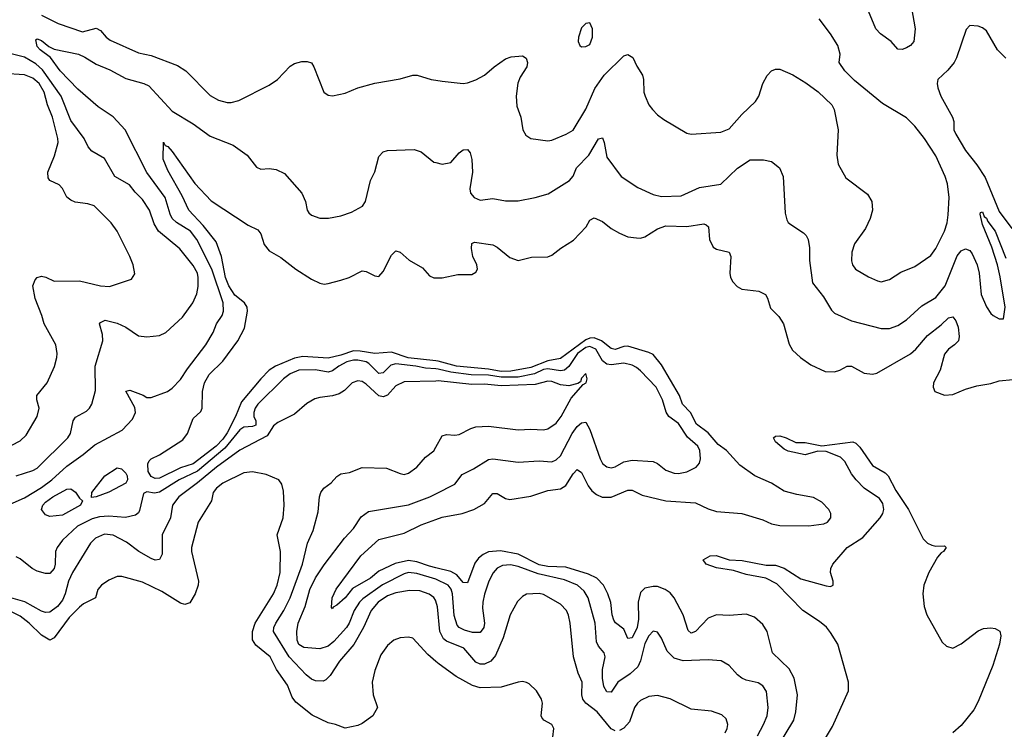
# Model space of a CAD drawing. Header units: inches. Extents: x 1245430 to 1420861, y 606325 to 671315.
# Tile 312 of 319: x 1398027 to 1402694, y 653727 to 657093. Entities that reach past the tile are written whole.
import ezdxf

# ---------------------------------------------------------------- set-up
doc = ezdxf.new("R2010")
doc.units = ezdxf.units.IN
doc.header["$MEASUREMENT"] = 0
doc.layers.add('B3695', color=7, linetype='Continuous')
doc.layers.add('B4605', color=7, linetype='Continuous')

msp = doc.modelspace()

# ---------------------------------------------------------------- linework, layer by layer
at = {"layer": 'B3695', "color": 5}
for points, elevation in [([(1398130, 657115.1), (1398210, 657074.8), (1398324.5, 657035.5), (1398390, 657053.4), (1398410, 657042), (1398437.3, 657010), (1398456.4, 656996.4), (1398590, 656936.5), (1398650, 656922.8), (1398775.3, 656875.3), (1398814.9, 656850), (1398930, 656732.8), (1398970, 656711.4), (1399010, 656700.8), (1399030, 656700.8), (1399066, 656710), (1399210, 656782.8), (1399249.9, 656810.1), (1399310, 656872), (1399330, 656884.9), (1399365.3, 656894.7), (1399390, 656895.3), (1399410, 656888), (1399422, 656870), (1399468.9, 656748.9), (1399490, 656734.4), (1399510, 656732), (1399570, 656744), (1399630, 656770.3), (1399710, 656792.7), (1399830, 656813.1), (1399890, 656830.3), (1399911.3, 656830), (1399978, 656810), (1400000, 656806.2)], 860), ([(1397872.6, 654747.4), (1398050, 654825), (1398130, 654873.7), (1398179.8, 654910), (1398250, 654975.5), (1398328.7, 655030), (1398383.3, 655076.7), (1398513.4, 655146.6), (1398561.7, 655198.3), (1398576.8, 655230), (1398573.3, 655253.3), (1398530, 655330.6), (1398550, 655334.9), (1398612.3, 655312.3), (1398630, 655300.4), (1398650, 655300.3), (1398727.3, 655330), (1398750, 655345.8), (1398790, 655385.6), (1398823, 655437), (1398909.1, 655550), (1398943.5, 655610), (1398960.2, 655650), (1398987.5, 655690), (1398993, 655710), (1398991.5, 655750), (1398938.4, 655910), (1398866.7, 656050), (1398837.5, 656090), (1398770.8, 656130.8), (1398750.6, 656150.6), (1398740.4, 656170), (1398717.1, 656250), (1398630, 656367.7), (1398527.6, 656570), (1398470, 656632.1), (1398399.2, 656679.2), (1398303, 656763), (1398219.7, 656850), (1398173.9, 656913.9), (1398124.1, 656950), (1398110, 656965.8), (1398103, 656997), (1398110, 657002.6), (1398130, 656994.8), (1398165.4, 656965.4), (1398190, 656953), (1398305.7, 656930), (1398336.1, 656916.1), (1398390, 656881.5), (1398455.2, 656855.2), (1398530, 656814.8), (1398616.4, 656790), (1398639.1, 656779.1), (1398750, 656659.8), (1398850, 656598.9), (1398930, 656540.2), (1399038.4, 656498.4), (1399106, 656450), (1399150, 656393.4), (1399170, 656384.4), (1399210, 656387.2), (1399242.6, 656382.6), (1399283, 656363), (1399363.9, 656270), (1399381.6, 656230), (1399389.2, 656189.2), (1399397.1, 656177.1), (1399410, 656165.7), (1399450, 656151.6), (1399491.7, 656151.7), (1399550, 656162.8), (1399600.5, 656179.5), (1399652.2, 656207.8), (1399665.7, 656230), (1399689.7, 656330), (1399710, 656371.3), (1399730, 656444.7), (1399750, 656466.8), (1399770, 656473.4), (1399897.7, 656477.7), (1399930, 656466), (1399990, 656418), (1400000, 656415.6)], 840), ([(1398010.8, 654929.2), (1398090, 654954.3), (1398110, 654965.9), (1398255.2, 655110), (1398267.4, 655130), (1398281.2, 655190), (1398292, 655208), (1398343.7, 655236.3), (1398358.5, 655250), (1398369.8, 655270), (1398386.2, 655333.8), (1398385.5, 655450), (1398420.7, 655570), (1398419.2, 655599.2), (1398405.6, 655650), (1398410, 655657.3), (1398431.9, 655668.1), (1398490, 655654), (1398530, 655634.7), (1398590, 655593.4), (1398630, 655588.8), (1398690, 655594.9), (1398720.7, 655610), (1398798.5, 655681.5), (1398847.4, 655750), (1398866.8, 655793.2), (1398873.3, 655826.7), (1398872.8, 655870), (1398869.9, 655890), (1398850, 655926.8), (1398785.7, 656005.7), (1398684.5, 656090), (1398664.3, 656124.3), (1398642.2, 656190), (1398610, 656240.3), (1398574.5, 656274.5), (1398547.7, 656310), (1398477.6, 656350), (1398430, 656435.1), (1398369.9, 656469.9), (1398352.4, 656490), (1398332.9, 656530), (1398270, 656615.5), (1398223.4, 656730), (1398135.8, 656855.8), (1398103.2, 656883.2), (1398050, 656914.7), (1397974.2, 656934.2)], 860), ([(1397990, 655074.3), (1398030, 655094.9), (1398058, 655122), (1398109.9, 655210.1), (1398119.1, 655250), (1398108.9, 655290), (1398108.7, 655310), (1398158, 655370), (1398191.5, 655448.5), (1398203.7, 655490), (1398205.2, 655510), (1398198, 655550), (1398142.9, 655650), (1398132.6, 655690), (1398101, 655770), (1398089.8, 655830), (1398100.8, 655859.2), (1398110, 655870.4), (1398130, 655876.4), (1398151.9, 655871.9), (1398190, 655853), (1398310, 655853.6), (1398410, 655830.2), (1398452.5, 655827.5), (1398557, 655863), (1398572.5, 655887.5), (1398565.7, 655930), (1398549.8, 655970), (1398489.7, 656090), (1398460.4, 656130), (1398380.7, 656210), (1398350, 656220.3), (1398290, 656228.2), (1398270, 656236.4), (1398251.4, 656251.4), (1398230, 656291.8), (1398215.1, 656310), (1398170, 656329.8), (1398162.6, 656342.6), (1398161.1, 656370), (1398192.1, 656447.9), (1398209.2, 656510), (1398208.6, 656530), (1398182.8, 656630), (1398159.3, 656690), (1398143.9, 656750), (1398119.9, 656790), (1398090, 656815), (1398050, 656831.6), (1397950, 656838.1)], 880), ([(1400000, 655474.1), (1399868.5, 655488.5), (1399790, 655516.6), (1399711.1, 655508.9), (1399641.1, 655521.1), (1399610, 655521.5), (1399550, 655501.3), (1399490, 655488.1), (1399370, 655494.9), (1399330, 655487.3), (1399240.1, 655450), (1399209.5, 655430), (1399170.1, 655390), (1399079.1, 655280.9), (1399050.5, 655210), (1399010, 655133.8), (1398990, 655103), (1398958.4, 655070), (1398850, 654986), (1398790, 654966.9), (1398690, 654917.4), (1398670, 654915.8), (1398650, 654925.4), (1398635.4, 654950), (1398634.1, 654985.9), (1398640.2, 654999.8), (1398649.7, 655010), (1398690, 655028.2), (1398800, 655100), (1398823.2, 655130), (1398850, 655201.6), (1398885.8, 655234.2), (1398892.5, 655250), (1398893.8, 655330), (1398903.2, 655370), (1398925.7, 655410), (1398990, 655473.7), (1399061.3, 655570), (1399092.4, 655630), (1399107.1, 655710), (1399104.7, 655730), (1399093.4, 655750), (1399046.8, 655786.8), (1399017.8, 655830), (1399003.4, 655870), (1398983, 655970), (1398958.7, 656038.7), (1398897, 656117), (1398828.7, 656190), (1398797.2, 656257.2), (1398730, 656378.2), (1398707.7, 656432.3), (1398708.4, 656511.5), (1398717.1, 656497.1), (1398730, 656492), (1398750, 656468.5), (1398856.8, 656316.8), (1398934.6, 656234.6), (1399110, 656118.6), (1399155.9, 656095.9), (1399170, 656078), (1399186.6, 656026.6), (1399210, 655996.5), (1399265.3, 655965.3), (1399335.6, 655910), (1399410, 655861.5), (1399450, 655842.5), (1399470, 655838.5), (1399490, 655841.1), (1399550, 655856.9), (1399589.2, 655870), (1399650, 655902), (1399670, 655899.1), (1399710, 655877.3), (1399730, 655874.8), (1399750, 655898.8), (1399790, 655976), (1399810, 655997.3), (1399830, 655990.5), (1399872.8, 655952.8), (1399936.4, 655916.4), (1399970, 655878.8), (1399990, 655868.2), (1400000, 655868.3)], 820), ([(1400000, 655436.4), (1399950, 655439.3), (1399905.4, 655450), (1399810, 655459.9), (1399786.2, 655453.8), (1399750, 655418.4), (1399730, 655415.3), (1399682.1, 655462.1), (1399668.9, 655470), (1399630, 655478.7), (1399610, 655478.7), (1399578, 655470), (1399539.2, 655450), (1399510, 655427.3), (1399490, 655421.5), (1399430, 655432), (1399350, 655429.9), (1399310, 655413), (1399278.4, 655390), (1399155.5, 655270), (1399142.6, 655250), (1399136.6, 655230), (1399137.3, 655210), (1399145.9, 655190), (1399145.8, 655170), (1399130, 655164), (1399090, 655160.5), (1399070, 655147.3), (1399000.2, 655059.8), (1398870, 654951.9), (1398782.8, 654910), (1398690, 654851.8), (1398666.8, 654846.8), (1398630, 654854.1), (1398614, 654846), (1398595, 654765), (1398590, 654753.7), (1398576.9, 654743.1), (1398528.4, 654731.6), (1398450, 654738), (1398404.9, 654735.1), (1398370, 654725.8), (1398301.9, 654690), (1398230, 654623.4), (1398205, 654590), (1398197.7, 654570), (1398196.1, 654510), (1398190, 654489.6), (1398170, 654466.6), (1398150, 654466), (1398110, 654477.2), (1398086.3, 654490), (1398030, 654535.4), (1398010, 654544.2)], 840), ([(1400000, 655379.1), (1399850, 655375.2), (1399810, 655356.5), (1399770, 655311.9), (1399750, 655303.9), (1399729.3, 655309.3), (1399670, 655364.1), (1399650, 655376.5), (1399630, 655379.8), (1399603.1, 655370), (1399566.7, 655333.3), (1399541.8, 655318.2), (1399510, 655308.2), (1399450, 655301.3), (1399426.2, 655293.8), (1399387.6, 655272.4), (1399330, 655221.2), (1399250, 655182.2), (1399230, 655165.7), (1399200.7, 655119.3), (1399070, 655050.4), (1398959.3, 654970), (1398870, 654895.6), (1398781, 654830), (1398752.3, 654790), (1398741.4, 654730), (1398702, 654650), (1398702.8, 654557.2), (1398690, 654532.6), (1398670, 654529.9), (1398650, 654536.3), (1398592.7, 654570), (1398533.9, 654613.9), (1398470, 654647.1), (1398430, 654651.9), (1398386.2, 654633.8), (1398363.5, 654610), (1398277.8, 654470), (1398259.3, 654430), (1398243.1, 654370), (1398230, 654339.8), (1398207.2, 654310), (1398170, 654282.8), (1398150, 654281.1), (1398130, 654287.3), (1398051.1, 654331.1), (1397984.6, 654350)], 860), ([(1400000, 654334.5), (1399998.7, 654338.7), (1399990, 654352.3), (1399968.2, 654368.2), (1399923.8, 654383.8), (1399875.4, 654384.6), (1399810, 654374.2), (1399770, 654359.9), (1399725.6, 654330), (1399693.1, 654290), (1399657.6, 654210), (1399611, 654129), (1399543.7, 654050), (1399498.7, 653981.3), (1399478.6, 653961.4), (1399465.3, 653954.7), (1399430, 653956.1), (1399410, 653964.5), (1399384.9, 653984.9), (1399304.9, 654070), (1399231, 654190), (1399232, 654210), (1399240.9, 654230), (1399279.9, 654290), (1399310, 654351), (1399367.2, 654510), (1399391.3, 654610), (1399417.8, 654670), (1399441.2, 654758.8), (1399449, 654830), (1399455, 654850), (1399469.3, 654870.7), (1399503.3, 654896.7), (1399530, 654925.8), (1399550, 654938.8), (1399590, 654945.5), (1399650, 654969.1), (1399766.1, 654966.1), (1399830, 654939.7), (1399850, 654936.2), (1399870, 654942), (1399909.7, 654970), (1399950, 655017.1), (1399990, 655048), (1400000, 655065.6)], 860), ([(1400000, 654048.5), (1399962.2, 654082.2), (1399890, 654159.5), (1399870, 654164.5), (1399830, 654160.5), (1399800.7, 654150), (1399770, 654124.5), (1399739.3, 654080.7), (1399710, 654005.2), (1399698.5, 653950), (1399702.8, 653890), (1399722.6, 653830), (1399701.1, 653790), (1399650, 653754.3), (1399630, 653745.1), (1399570, 653732.3), (1399524, 653750), (1399490, 653757.2), (1399413.4, 653793.4), (1399335.4, 653855.4), (1399319.3, 653879.3), (1399295.9, 653935.9), (1399245.2, 654010), (1399214.2, 654070), (1399146.4, 654126.4), (1399130.9, 654150.9), (1399131.3, 654190), (1399142.9, 654230), (1399230.4, 654370), (1399247.3, 654410), (1399262.5, 654470), (1399263.4, 654570), (1399247.9, 654650), (1399276.5, 654730), (1399280.3, 654790), (1399276.9, 654856.9), (1399269.7, 654889.7), (1399255.1, 654910), (1399196.2, 654936.2), (1399130, 654948.9), (1399090, 654943.4), (1398990, 654895), (1398959.7, 654870), (1398944.5, 654850), (1398936.5, 654810), (1398873.8, 654710), (1398842.2, 654590), (1398841.8, 654570), (1398875.2, 654430), (1398873.4, 654410), (1398859.7, 654370), (1398832.9, 654327.2), (1398810, 654319.3), (1398790, 654324.4), (1398700.4, 654380.3), (1398610, 654425), (1398511, 654451), (1398490, 654452.2), (1398450, 654434.8), (1398414.9, 654410), (1398398.3, 654390), (1398386, 654350), (1398330, 654322.1), (1398310, 654305.8), (1398262.4, 654257.6), (1398190, 654160.6), (1398170, 654149.9), (1398130, 654172.9), (1398072.7, 654230), (1398030, 654262.8), (1397864.6, 654344.6)], 880), ([(1399999.9, 654439.7), (1399910, 654466.5), (1399870, 654470.2), (1399850, 654464.3), (1399747.4, 654412.6), (1399653.6, 654346.4), (1399637.8, 654330), (1399612.6, 654290), (1399589.6, 654230), (1399575.7, 654210), (1399516.1, 654143.9), (1399490, 654121.7), (1399450, 654109.3), (1399374.3, 654114.3), (1399350, 654129.8), (1399342.6, 654150), (1399341.2, 654190), (1399346.7, 654230), (1399380.7, 654310), (1399403, 654390), (1399430, 654445.8), (1399470, 654506.4), (1399566.8, 654633.2), (1399610, 654679.6), (1399645.6, 654734.4), (1399680.3, 654759.7), (1399870, 654791), (1399971.2, 654830), (1400000, 654844.6)], 840), ([(1400000, 654493.3), (1399970, 654500.9), (1399910, 654521.5), (1399870, 654527.4), (1399807.2, 654512.8), (1399730, 654477.5), (1399690, 654443.7), (1399604.6, 654395.4), (1399569.4, 654350), (1399530, 654315.5), (1399513.2, 654306.8), (1399510, 654298), (1399504.7, 654304.7), (1399508.5, 654350), (1399527.7, 654392.3), (1399644.7, 654550), (1399730, 654626.5), (1399850, 654657), (1399930, 654696.1), (1400000, 654722)], 820)]:
    msp.add_lwpolyline(points, dxfattribs=dict(at, elevation=elevation))
at = {"layer": 'B3695', "color": 5, "elevation": 820}
for points in [[(1398367.1, 654827.1), (1398368.5, 654850), (1398430.5, 654929.5), (1398490, 654967.1), (1398510, 654962.3), (1398530, 654941.8), (1398536.3, 654930), (1398537.6, 654910), (1398530, 654894), (1398450, 654851.9), (1398390, 654829.3)], [(1398170, 654736.8), (1398150, 654744.8), (1398130, 654770.3), (1398137.1, 654790), (1398150, 654804.6), (1398184.3, 654830), (1398250, 654866.4), (1398270, 654867.3), (1398291, 654851), (1398310, 654822.6), (1398324.9, 654810), (1398315.6, 654790), (1398230, 654742.2)]]:
    msp.add_lwpolyline(points, close=True, dxfattribs=at)
at = {"layer": 'B4605', "color": 5}
for points, elevation in [([(1402254.4, 657150), (1402271.8, 657050), (1402265.3, 656990), (1402250, 656971.2), (1402230, 656959.2), (1402210, 656951.1), (1402190, 656952.6), (1402158, 656990), (1402106.6, 657026.6), (1402084.5, 657050), (1402010.7, 657230)], 840), ([(1400000, 656806.2), (1400030, 656801.1), (1400130, 656790.4), (1400150, 656794), (1400190, 656807.6), (1400230, 656830.3), (1400275.8, 656870), (1400330, 656907.8), (1400356.3, 656916.3), (1400410, 656921.3), (1400427.7, 656910), (1400434.3, 656890), (1400430.2, 656870), (1400399.8, 656820.2), (1400388.6, 656791.4), (1400380.2, 656730), (1400383.7, 656683.7), (1400402.3, 656630), (1400412, 656570), (1400426, 656546), (1400449.2, 656529.2), (1400530, 656517.8), (1400550, 656521.5), (1400618, 656550), (1400650, 656568.9), (1400710, 656668.9), (1400753.3, 656766.8), (1400796.9, 656830), (1400890, 656921.2), (1400910, 656927.8), (1400934.1, 656914.1), (1400952.2, 656872.2), (1400979.5, 656830), (1400984.6, 656810), (1400986, 656750), (1400991.6, 656730), (1401008.9, 656690), (1401026.5, 656666.5), (1401050, 656641.3), (1401080.2, 656620.2), (1401190, 656554.9), (1401210, 656550.3), (1401350, 656559.6), (1401390, 656575.3), (1401450, 656642.8), (1401515.5, 656704.5), (1401530.7, 656730), (1401550, 656790.5), (1401570, 656828.4), (1401590, 656850.3), (1401610, 656858.7), (1401630, 656858), (1401691.7, 656831.7), (1401754, 656794), (1401811.3, 656751.3), (1401876.4, 656690), (1401887.4, 656667.4), (1401906.3, 656570), (1401900.8, 656450), (1401907.3, 656407.3), (1401943, 656343), (1402045.1, 656265.1), (1402066.3, 656230), (1402069, 656190), (1402058.3, 656150), (1402036.9, 656103.1), (1401984.6, 656030), (1401971.7, 655990), (1401969.3, 655949.3), (1401974.9, 655930), (1401988.7, 655910), (1402050, 655873.4), (1402093.8, 655853.8), (1402110, 655850.3), (1402150, 655860.7), (1402203.9, 655896.1), (1402270, 655922), (1402346.1, 655973.9), (1402370, 656008.5), (1402410.6, 656090), (1402423.2, 656130), (1402427.8, 656167.8), (1402432.9, 656250), (1402425.5, 656314.5), (1402414, 656350), (1402370, 656447.5), (1402316.4, 656530), (1402270, 656588.4), (1402230, 656627.7), (1402116.2, 656696.2), (1401984.6, 656804.6), (1401938.7, 656850), (1401911.5, 656890), (1401915.6, 656930), (1401905.4, 656970), (1401870, 657026.3), (1401816.7, 657096.6)], 860), ([(1402702, 656910), (1402661.2, 656950), (1402610, 657040.5), (1402590, 657055.1), (1402570, 657062), (1402530, 657065.2), (1402512.8, 657047.2), (1402468.2, 656911.8), (1402456, 656890), (1402426.7, 656853.3), (1402379.5, 656810), (1402375.6, 656790), (1402378.5, 656770), (1402393.8, 656730), (1402449.1, 656630), (1402454.6, 656610), (1402455.5, 656570), (1402464, 656550), (1402510, 656472.2), (1402564.2, 656404.2), (1402603.9, 656343.9), (1402670, 656184), (1402730, 656103.2)], 860), ([(1400000, 656415.6), (1400030, 656408.2), (1400070, 656416.3), (1400110, 656461.3), (1400130, 656475.8), (1400150, 656477.1), (1400162, 656462), (1400170.2, 656430), (1400173.2, 656370), (1400160.7, 656290), (1400164.4, 656270), (1400181.3, 656250), (1400210, 656236.5), (1400270, 656244.9), (1400330, 656233.4), (1400390, 656234.6), (1400470, 656249.2), (1400532.7, 656267.3), (1400633.7, 656330), (1400649.9, 656350.1), (1400666.5, 656390), (1400724.2, 656450), (1400770, 656528), (1400790, 656533.4), (1400798.3, 656510), (1400810, 656440.5), (1400878.3, 656350), (1400956.8, 656296.8), (1401030, 656264.4), (1401070, 656254.4), (1401162.5, 656257.5), (1401250, 656297.4), (1401350, 656312.2), (1401430, 656388.9), (1401490, 656428.5), (1401552.1, 656427.9), (1401590, 656420.4), (1401628.2, 656390), (1401645.7, 656350), (1401655.4, 656175.4), (1401663.4, 656143.4), (1401670.3, 656130.3), (1401681.5, 656121.5), (1401742.5, 656082.5), (1401754.4, 656070), (1401763.7, 656050), (1401771.3, 656011.3), (1401770.2, 655950.2), (1401785.5, 655845.5), (1401837.9, 655777.9), (1401874.6, 655714.6), (1401890, 655700.3), (1401970, 655664.4), (1402110, 655627.8), (1402150, 655627.8), (1402190, 655642), (1402230, 655669.1), (1402303.6, 655736.4), (1402370, 655775), (1402413.2, 655830), (1402470, 655973.4), (1402490, 655996.2), (1402510, 656006.3), (1402530, 655998.7), (1402542.3, 655982.3), (1402564.8, 655930), (1402574.8, 655890), (1402584.2, 655790), (1402610, 655730.7), (1402630, 655698.8), (1402641, 655690), (1402670, 655674), (1402690, 655674.8), (1402698.7, 655730), (1402673.7, 655873.7), (1402661.5, 655930), (1402634.3, 656014.3), (1402590, 656122), (1402579.7, 656170), (1402581, 656179), (1402590, 656181.1), (1402598.8, 656158.8), (1402610, 656151), (1402616.3, 656136.3), (1402651.3, 656090), (1402702.1, 655962.1)], 840), ([(1400000, 655868.3), (1400030, 655868.4), (1400104.5, 655884.5), (1400170, 655884.9), (1400190, 655894.8), (1400196.9, 655910), (1400194.3, 655930), (1400175.4, 655970), (1400168.5, 656008.5), (1400170, 656030.7), (1400182.5, 656037.5), (1400270, 656024.9), (1400290, 656014.7), (1400350, 655964.9), (1400390, 655950.4), (1400453.4, 655966.6), (1400530, 655968.4), (1400550, 655975.5), (1400592, 656010), (1400652.4, 656047.6), (1400711.5, 656110), (1400730, 656142.8), (1400750, 656153), (1400790, 656135.2), (1400830, 656103.1), (1400870, 656080.3), (1400910, 656063.7), (1400950, 656057.8), (1400970, 656056.9), (1400990, 656062.3), (1401050, 656100.9), (1401090, 656114.5), (1401190, 656112.8), (1401270, 656124.5), (1401280.2, 656120.2), (1401292, 656110), (1401297.2, 656050), (1401314.2, 656014.2), (1401330, 656004), (1401390.3, 655990), (1401398, 655970), (1401392.6, 655890), (1401396.5, 655870), (1401407.4, 655850), (1401427.4, 655827.4), (1401450, 655815.5), (1401530, 655804.7), (1401561.6, 655790), (1401572.4, 655772.4), (1401585.4, 655725.4), (1401625.3, 655685.3), (1401647.2, 655650), (1401673.7, 655553.7), (1401690, 655524.9), (1401728, 655490), (1401776.5, 655456.5), (1401844.3, 655424.3), (1401890, 655422.8), (1401914.5, 655430), (1401950, 655449.1), (1401970, 655450.2), (1402030, 655415.5), (1402070, 655412), (1402090, 655416.8), (1402250, 655507.8), (1402274.9, 655530), (1402330, 655595.3), (1402394.7, 655645.3), (1402430, 655679.3), (1402450, 655683.2), (1402465, 655665), (1402475.2, 655635.2), (1402480.4, 655590), (1402476.2, 655570), (1402458.4, 655550), (1402429.1, 655530.9), (1402410, 655506.2), (1402389.3, 655430.7), (1402358.8, 655370), (1402356.5, 655350), (1402365.5, 655330), (1402410, 655312.7), (1402450, 655314.9), (1402510, 655340.4), (1402564.2, 655355.8), (1402630, 655366.6), (1402670, 655379.8), (1402733.9, 655386.1)], 820), ([(1400000, 654722), (1400030, 654733.2), (1400125.1, 654750), (1400179.7, 654770), (1400230, 654797.2), (1400270, 654845.5), (1400290, 654845.6), (1400330, 654822.2), (1400350, 654817.7), (1400450, 654832), (1400530, 654859.1), (1400590, 654868.3), (1400616.1, 654883.9), (1400650, 654939), (1400670, 654959), (1400690, 654945.5), (1400722.1, 654882.1), (1400738.7, 654858.7), (1400760.5, 654840.5), (1400788.7, 654828.7), (1400830, 654828.6), (1400910, 654860.6), (1400930, 654860.7), (1400977.7, 654837.7), (1401090, 654810.1), (1401230, 654801), (1401290, 654771.9), (1401330, 654759.8), (1401450, 654750.9), (1401550, 654720.9), (1401590, 654702.3), (1401630, 654693.9), (1401768.1, 654691.9), (1401838, 654702), (1401856.2, 654710), (1401872.2, 654730), (1401872, 654750), (1401862.7, 654770), (1401830, 654804.1), (1401790, 654827), (1401710, 654840.5), (1401650, 654856.7), (1401590, 654894), (1401510.9, 654930), (1401440.6, 654980.6), (1401377.7, 655050), (1401337.9, 655077.9), (1401290, 655132.7), (1401234.9, 655174.9), (1401206.5, 655230), (1401169.1, 655270), (1401154.9, 655310), (1401070, 655455.3), (1401030, 655504.5), (1401010, 655514.9), (1400910, 655543.7), (1400890, 655542.3), (1400850, 655529.2), (1400830, 655533.2), (1400784.9, 655570), (1400750, 655583.9), (1400730, 655582.9), (1400710, 655573.9), (1400590, 655486.2), (1400530, 655474.9), (1400450, 655443.1), (1400354.5, 655425.5), (1400310, 655424.6), (1400250, 655435.9), (1400097.6, 655450), (1400010, 655473), (1400000, 655474.1)], 820), ([(1400000, 654844.6), (1400089.4, 654890), (1400123.8, 654936.2), (1400178, 654962), (1400250, 655006.7), (1400270, 655009.3), (1400390, 654993.5), (1400490, 654999.8), (1400550, 654995.3), (1400570, 655004.6), (1400590, 655024.3), (1400645.1, 655130), (1400670, 655163), (1400690, 655180.2), (1400710, 655183.1), (1400730, 655148.4), (1400778.4, 655010), (1400790, 654988), (1400810, 654971.2), (1400830, 654966.5), (1400850, 654971.8), (1400890, 654996.1), (1400930, 655004.1), (1401030, 654996.5), (1401050, 654987.2), (1401090, 654956.5), (1401130, 654941.5), (1401150, 654940.2), (1401190, 654947.7), (1401233.6, 654970), (1401249.7, 654990), (1401254.5, 655010), (1401251.5, 655050), (1401240.8, 655070), (1401192.9, 655112.9), (1401150, 655177.7), (1401103.7, 655210), (1401091.6, 655231.6), (1401074.2, 655290), (1401044.4, 655350), (1400970, 655427.9), (1400950, 655443.1), (1400930, 655454.3), (1400890, 655463.4), (1400830, 655456.2), (1400810, 655459), (1400790, 655475.5), (1400757.9, 655530), (1400730, 655542.9), (1400710, 655538.1), (1400670.8, 655510), (1400630, 655448), (1400610, 655430.6), (1400590, 655427), (1400530, 655437.1), (1400510, 655433), (1400467.3, 655412.7), (1400390, 655397.9), (1400310, 655398), (1400250, 655406.2), (1400167.8, 655407.8), (1400070, 655420.3), (1400010, 655435.8), (1400000, 655436.4)], 840), ([(1400000, 655065.6), (1400030, 655118.3), (1400050, 655124.9), (1400090, 655121.8), (1400110, 655125.8), (1400165.6, 655154.4), (1400190, 655161.3), (1400250, 655165.3), (1400390, 655147.4), (1400450, 655150.7), (1400510, 655147.8), (1400530, 655151.8), (1400570, 655178.8), (1400593, 655210), (1400641.8, 655298.2), (1400697.6, 655362.4), (1400711.8, 655370), (1400716.9, 655390), (1400710, 655415.1), (1400690, 655392.7), (1400684.8, 655375.2), (1400673.4, 655366.6), (1400630, 655355.9), (1400590, 655360.8), (1400550, 655376.3), (1400530, 655378.9), (1400470, 655362.7), (1400310, 655355.9), (1400230, 655363.6), (1400170, 655363.2), (1400010, 655379.3), (1400000, 655379.1)], 860), ([(1401842.5, 653677.5), (1401880.2, 653739.8), (1401955.6, 653910), (1401956.1, 653950), (1401905, 654130), (1401870, 654186.6), (1401850.6, 654210.6), (1401818.7, 654238.7), (1401738.5, 654290), (1401616.7, 654416.7), (1401563.3, 654443.3), (1401470, 654460.8), (1401410, 654479.5), (1401330, 654492), (1401280.9, 654510), (1401267, 654530), (1401299.3, 654550), (1401328.6, 654551.4), (1401390, 654530.6), (1401452.3, 654527.7), (1401565.5, 654505.5), (1401610, 654505.4), (1401650, 654491.4), (1401730, 654441.3), (1401850, 654407.4), (1401870, 654404.3), (1401883.6, 654410), (1401883.2, 654430), (1401871, 654470), (1401872.5, 654490), (1401880.6, 654510), (1401949.9, 654590), (1402023, 654637), (1402105.4, 654730), (1402118.8, 654750), (1402123.2, 654770), (1402118.3, 654798.3), (1402102.4, 654822.4), (1402030, 654871.2), (1401991.2, 654910), (1401970, 654938.9), (1401937.6, 654997.6), (1401917.6, 655017.6), (1401850, 655045.4), (1401810, 655046.2), (1401750, 655028.7), (1401670, 655046.3), (1401650, 655055.6), (1401609.5, 655090), (1401600.9, 655110), (1401610, 655118), (1401630, 655119.6), (1401660.5, 655110), (1401706.6, 655086.6), (1401750, 655087), (1401830, 655071.6), (1401976, 655090), (1401990, 655084.9), (1402010, 655064.9), (1402070, 654978), (1402130, 654944.2), (1402143.8, 654930), (1402180.4, 654860.4), (1402239.4, 654770), (1402310.2, 654630.2), (1402330, 654610.4), (1402350, 654600.5), (1402370, 654596.3), (1402410, 654597.3), (1402418.8, 654590), (1402406, 654570), (1402395.3, 654564.7), (1402377.2, 654542.8), (1402335.9, 654470), (1402312.7, 654410), (1402307.2, 654370), (1402315, 654310), (1402326.4, 654270), (1402400, 654140), (1402420.6, 654120.6), (1402450, 654111.3), (1402490, 654131.8), (1402570, 654193.8), (1402595.2, 654204.8), (1402630, 654208.3), (1402650, 654204.9), (1402672.4, 654192.4), (1402677.8, 654170), (1402671.4, 654130), (1402639.6, 654030), (1402570, 653858), (1402550, 653819.9), (1402490, 653744.1), (1402450, 653710.8)], 780), ([(1401618.5, 653641.5), (1401695.9, 653770), (1401706.6, 653810), (1401714.5, 653890), (1401698.4, 653970), (1401674.2, 654014.2), (1401594.6, 654090), (1401569.8, 654190), (1401550, 654223.9), (1401510, 654258.5), (1401470, 654273.2), (1401390, 654267.1), (1401330, 654269.8), (1401290, 654254.4), (1401230, 654190.6), (1401210, 654183.2), (1401194.9, 654194.9), (1401172.5, 654270), (1401130, 654350.5), (1401110, 654374.1), (1401086.8, 654390), (1401050, 654403.9), (1401030, 654405), (1400990, 654395.8), (1400970, 654376.2), (1400959, 654330), (1400960.7, 654250), (1400954.4, 654210), (1400930, 654160.8), (1400910, 654158), (1400890, 654202.4), (1400851.8, 654231.8), (1400844.1, 654244.1), (1400836.1, 654270), (1400829.1, 654329.1), (1400815.6, 654370), (1400794, 654410), (1400763, 654443), (1400723.1, 654463.1), (1400615.4, 654495.4), (1400530, 654498.5), (1400490, 654507), (1400390, 654558.2), (1400306.5, 654573.5), (1400250, 654569.2), (1400223.3, 654556.7), (1400201.3, 654538.7), (1400185, 654515), (1400150, 654421), (1400130, 654423.7), (1400099.1, 654459.1), (1400070, 654475.5), (1400000, 654493.3)], 820), ([(1401523.8, 653696.2), (1401553.2, 653750), (1401569.8, 653790), (1401575, 653830), (1401566.2, 653906.2), (1401550, 653933.5), (1401527.3, 653947.3), (1401470, 653959.8), (1401450, 653969.7), (1401430, 653985.1), (1401389.6, 654030), (1401351.4, 654051.4), (1401290, 654057.1), (1401172.2, 654052.2), (1401130, 654064.4), (1401096.7, 654096.7), (1401070, 654158.7), (1401050, 654188.2), (1401030, 654192.6), (1401010, 654170.9), (1400990, 654134.2), (1400969.1, 654050.9), (1400956.7, 654023.3), (1400920.1, 653990), (1400862.1, 653950), (1400830, 653902.2), (1400810, 653904.8), (1400795.4, 653930), (1400789.5, 653969.5), (1400789.5, 654010.5), (1400801.7, 654070), (1400798.2, 654090), (1400770, 654120.7), (1400761.2, 654141.2), (1400754.8, 654230), (1400721.2, 654350), (1400702.8, 654382.8), (1400670.6, 654410), (1400610, 654436.2), (1400484.4, 654464.4), (1400390, 654499.7), (1400353.4, 654506.6), (1400315.8, 654504.2), (1400290, 654490.6), (1400271.1, 654468.9), (1400251, 654429), (1400230, 654368), (1400222.2, 654330), (1400221.6, 654301.6), (1400231, 654230), (1400226.8, 654210), (1400210, 654185.8), (1400173.5, 654186.5), (1400136.3, 654196.3), (1400110, 654209.9), (1400101.2, 654221.2), (1400086.3, 654266.3), (1400078.6, 654370), (1400071.7, 654391.7), (1400057.4, 654410), (1399999.9, 654439.7)], 840), ([(1400850, 653719.2), (1400830, 653728.2), (1400764.2, 653810), (1400710.7, 653850.7), (1400695.7, 653870), (1400691.6, 653890), (1400693.6, 653950), (1400673.6, 653993.6), (1400651.4, 654070), (1400636.2, 654230), (1400628.4, 654268.4), (1400618.8, 654290), (1400590, 654320.3), (1400510, 654365.7), (1400490, 654371.6), (1400430, 654367.6), (1400410, 654357.2), (1400387.3, 654332.7), (1400352.2, 654270), (1400319, 654161), (1400282.8, 654077.2), (1400260.4, 654050), (1400230, 654035.4), (1400210, 654035.4), (1400190, 654045), (1400131.8, 654111.8), (1400050, 654145.1), (1400035.7, 654155.7), (1400019.4, 654190), (1400007.8, 654307.8), (1400000, 654334.5)], 860), ([(1400554, 653690), (1400559.5, 653730), (1400549.3, 653750), (1400512.3, 653770), (1400502.6, 653782.6), (1400498.9, 653790), (1400505.1, 653850), (1400500.5, 653870), (1400477, 653910), (1400441.7, 653941.7), (1400430, 653949.5), (1400410, 653953), (1400390, 653951.1), (1400310, 653927.1), (1400210, 653924.1), (1400173.9, 653933.9), (1400096.8, 653976.8), (1400015, 654035), (1400000, 654048.5)], 880), ([(1401370.8, 653710), (1401381.2, 653730), (1401384.4, 653750), (1401376.4, 653776.4), (1401355.8, 653795.8), (1401306.7, 653813.3), (1401210, 653822.8), (1401110, 653870.8), (1401050, 653887.4), (1401010, 653881.7), (1400970, 653863.1), (1400954.9, 653850), (1400940.7, 653830), (1400917.3, 653762.7), (1400890, 653731.4), (1400870, 653721.2)], 860)]:
    msp.add_lwpolyline(points, dxfattribs=dict(at, elevation=elevation))
at = {"layer": 'B4605', "color": 5, "elevation": 880}
msp.add_lwpolyline([(1400730, 657079), (1400710, 657075.3), (1400690, 657055.3), (1400676.3, 657010), (1400674.8, 656990), (1400682, 656970), (1400690, 656964.7), (1400710, 656966), (1400730, 656974.8), (1400742.4, 657010), (1400741.6, 657050)], close=True, dxfattribs=at)

doc.saveas('drawing.dxf')
